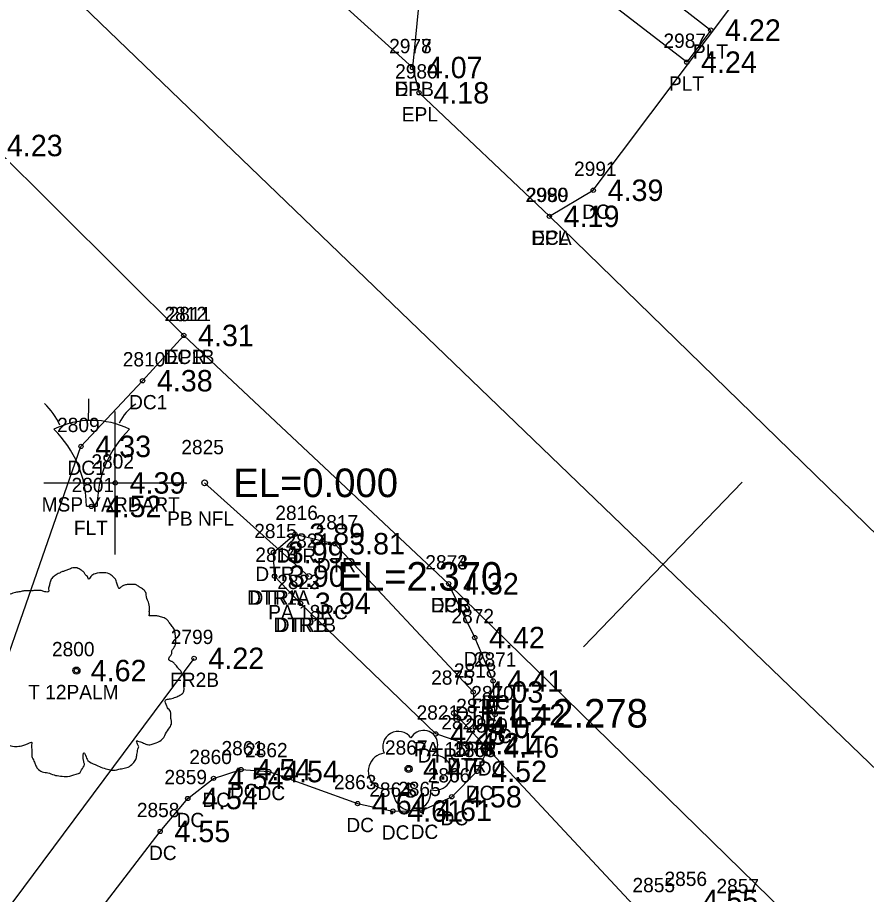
# Model space of a CAD drawing. Extents: x 2608598 to 2610682, y 641451 to 643526.
# Drawn here: x 2610198.2 to 2610257.6, y 641972.3 to 642033.7 of the extents above; entities that cross this region are included whole.
import ezdxf

# ---------------------------------------------------------------- set-up
doc = ezdxf.new("R2010")
doc.units = 0
for name, color, linetype in [('RD_EX_BldgApp', 7, 'Continuous'), ('RD_EX_BldgApp_txCode', 7, 'Continuous'), ('RD_EX_Conc', 7, 'Continuous'), ('RD_EX_Conc_txCode', 7, 'Continuous'), ('RD_EX_DR_Pipe', 7, 'Continuous'), ('RD_EX_DR_Pipe_txCode', 7, 'Continuous'), ('RD_EX_Driveway', 7, 'Continuous'), ('RD_EX_Driveway_txCode', 7, 'Continuous'), ('RD_EX_Fence_Other', 7, 'Continuous'), ('RD_EX_Fence_Other_txCode', 7, 'Continuous'), ('RD_EX_H2O', 7, 'Continuous'), ('RD_EX_H2O_txCode', 7, 'Continuous'), ('RD_EX_Misc', 7, 'Continuous'), ('RD_EX_Misc_txCode', 7, 'Continuous'), ('RD_EX_Road', 7, 'Continuous'), ('RD_EX_Road_txCode', 7, 'Continuous'), ('RD_EX_TX_BldgApp_ELEV', 7, 'Continuous'), ('RD_EX_TX_Conc_ELEV', 7, 'Continuous'), ('RD_EX_TX_Driveway_ELEV', 7, 'Continuous'), ('RD_EX_TX_Fence_Other_ELEV', 7, 'Continuous'), ('RD_EX_TX_H2O_ELEV', 7, 'Continuous'), ('RD_EX_TX_Misc_ELEV', 7, 'Continuous'), ('RD_EX_TX_Road_ELEV', 7, 'Continuous'), ('RD_EX_TX_VEG_ELEV', 7, 'Continuous'), ('RD_EX_VEG', 7, 'Continuous'), ('RD_EX_VEG_txCode', 7, 'Continuous'), ('RD_HC_Cl', 7, 'Continuous'), ('RD_HC_Data_Tic', 7, 'Continuous'), ('RD_SMD_Locator', 7, 'Continuous'), ('RD_TX_Pipe_ElevEX', 7, 'Continuous')]:
    doc.layers.add(name, color=color, linetype=linetype)

msp = doc.modelspace()

# ---------------------------------------------------------------- linework, layer by layer
at = {"layer": 'RD_EX_BldgApp'}
msp.add_line((2610203.053, 641999.482), (2610203.803, 641999.482), dxfattribs=at)
msp.add_lwpolyline([(2610231.96, 642044.213), (2610246.717, 642032.775), (2610245.04, 642030.534), (2610230.296, 642041.913)], dxfattribs=at)
for centre, radius, start, end in [((2610165.346, 642006.82), 37.876, 358.06712, 0.27154), ((2610196.735, 642003.125), 4.895, 24.32791, 46.26654), ((2610208.316, 642003.875), 3.283, 123.29064, 154.48862), ((2610203.428, 641999.482), 5.997, 63.77943, 116.22057), ((2610195.553, 641999.482), 7.5, 0, 45.83662), ((2610211.303, 641999.482), 7.5, 134.16338, 180)]:
    msp.add_arc(centre, radius, start, end, dxfattribs=at)
at = {"layer": 'RD_EX_Conc'}
for points in [[(2610235.43, 642019.753), (2610238.505, 642021.577), (2610250.536, 642037.59), (2610264.643, 642056.515)], [(2610176.754, 641955.589), (2610193.246, 641976.623), (2610202.674, 642003.665), (2610206.983, 642008.256), (2610209.861, 642011.422)], [(2610188.189, 641946.74), (2610186.205, 641947.979), (2610197.278, 641962.476), (2610208.212, 641976.737), (2610210.142, 641979.04), (2610211.945, 641980.449), (2610213.872, 641981.06), (2610215.805, 641980.925), (2610222.016, 641978.686), (2610224.49, 641978.165), (2610226.511, 641978.211), (2610228.603, 641979.163), (2610230.364, 641980.936), (2610231.213, 641982.645), (2610231.639, 641984.907), (2610231.497, 641987.262), (2610230.216, 641990.294), (2610228.388, 641994.056)]]:
    msp.add_lwpolyline(points, dxfattribs=at)
at = {"layer": 'RD_EX_DR_Pipe'}
for p, q in [((2610218.608, 641994.574), (2610211.323, 642001.115)), ((2610228.796, 641985), (2610246.378, 641966.181))]:
    msp.add_line(p, q, dxfattribs=at)
at = {"layer": 'RD_EX_Driveway'}
msp.add_lwpolyline([(2610280.769, 642116.596), (2610260.219, 642087.145), (2610246.027, 642066.229), (2610240.86, 642059.355), (2610229.066, 642043.559), (2610226.599, 642037.761), (2610225.859, 642030.159)], dxfattribs=at)
at = {"layer": 'RD_EX_Fence_Other'}
msp.add_line((2610185.663, 641955.32), (2610210.587, 641988.841), dxfattribs=at)
at = {"layer": 'RD_EX_H2O'}
msp.add_line((2610216.214, 641994.588), (2610218.031, 641992.686), dxfattribs=at)
msp.add_lwpolyline([(2610216.214, 641994.588), (2610216.136, 641996.246), (2610217.636, 641997.522), (2610220.43, 641996.859), (2610230.102, 641986.488), (2610230.264, 641984.016), (2610229.541, 641982.87), (2610227.489, 641983.553), (2610218.031, 641992.686)], dxfattribs=at)
at = {"layer": 'RD_EX_Misc'}
for p, q in [((2610205.074, 641996.11), (2610205.074, 642006.11)), ((2610200.074, 642001.11), (2610210.074, 642001.11))]:
    msp.add_line(p, q, dxfattribs=at)
at = {"layer": 'RD_EX_Road'}
for points in [[(2609576.606, 642656.063), (2609590.876, 642642.238), (2609605.189, 642628.776), (2609627.581, 642607.088), (2609646.03, 642589.107), (2609702.182, 642534.044), (2609780.351, 642458.947), (2609858.794, 642382.828), (2609938.323, 642306.422), (2610008.617, 642239.319), (2610086.297, 642162.544), (2610164.179, 642089.488), (2610189.201, 642065.464), (2610214.781, 642040.191), (2610225.859, 642030.159), (2610226.316, 642028.389), (2610235.43, 642019.753), (2610260.227, 641995.633), (2610272.389, 641983.247)], [(2609979.125, 642234.193), (2609992.401, 642221.664), (2610004.858, 642210.013), (2610027.001, 642188.802), (2610067.643, 642149.145), (2610070.798, 642146.186), (2610073.957, 642143.053), (2610116.512, 642103.007), (2610119.683, 642100.064), (2610135.088, 642085.919), (2610148.333, 642073.03), (2610165.14, 642055.61), (2610179.59, 642041.571), (2610196.49, 642024.706), (2610209.861, 642011.422), (2610228.388, 641994.056), (2610252.927, 641970.076), (2610256.351, 641966.743)]]:
    msp.add_lwpolyline(points, dxfattribs=at)
at = {"layer": 'RD_EX_VEG'}
for centre, radius in [((2610202.355, 641987.986), 0.25), ((2610202.342, 641987.967), 0.0001), ((2610225.586, 641981.106), 0.25)]:
    msp.add_circle(centre, radius, dxfattribs=at)
for centre, radius, start, end in [((2610224.864, 641982.653), 1.084, 34.97629, 204.75602), ((2610226.631, 641982.808), 0.995, 308.76261, 152.04674), ((2610224.022, 641980.951), 1.257, 96.45179, 294.73401), ((2610227.425, 641980.827), 1.218, 256.56668, 98.10463), ((2610225.831, 641979.51), 1.318, 166.88266, 5.75893)]:
    msp.add_arc(centre, radius, start, end, dxfattribs=at)
for points in [[(2610202.487, 641995.153), (2610202.187, 641995.178), (2610201.862, 641995.078), (2610201.612, 641994.979), (2610201.387, 641994.904), (2610201.162, 641994.804), (2610200.862, 641994.629), (2610200.638, 641994.429), (2610200.513, 641994.179), (2610200.463, 641993.954), (2610200.413, 641993.679), (2610200.413, 641993.504), (2610200.288, 641993.479), (2610200.138, 641993.504), (2610199.888, 641993.579), (2610199.638, 641993.579), (2610199.388, 641993.579), (2610199.038, 641993.554), (2610198.688, 641993.554), (2610198.414, 641993.504), (2610198.089, 641993.454), (2610197.714, 641993.329), (2610197.364, 641993.204), (2610197.064, 641992.954), (2610196.814, 641992.48), (2610196.689, 641992.13), (2610196.539, 641991.88), (2610196.689, 641991.43), (2610196.864, 641991.08), (2610196.889, 641990.88), (2610196.964, 641990.456), (2610197.064, 641990.231), (2610197.189, 641990.031), (2610197.114, 641990.006), (2610196.739, 641989.956), (2610196.439, 641989.856), (2610196.015, 641989.631), (2610195.79, 641989.406), (2610195.69, 641989.081), (2610195.665, 641988.731), (2610195.565, 641988.531), (2610195.49, 641988.256), (2610195.465, 641988.181), (2610195.415, 641987.857), (2610195.515, 641987.407), (2610195.54, 641987.057), (2610195.665, 641986.832), (2610195.815, 641986.657), (2610195.99, 641986.407), (2610196.389, 641986.182), (2610196.714, 641986.082), (2610196.914, 641986.057), (2610196.739, 641985.558), (2610196.689, 641985.208), (2610196.564, 641984.808), (2610196.564, 641984.733), (2610196.514, 641984.258), (2610196.664, 641983.933), (2610196.739, 641983.559), (2610196.914, 641983.334), (2610197.189, 641983.034), (2610197.514, 641982.809), (2610198.014, 641982.684), (2610198.414, 641982.709), (2610198.988, 641982.884), (2610199.238, 641982.959), (2610199.213, 641982.784), (2610199.238, 641982.409), (2610199.238, 641981.984), (2610199.388, 641981.659), (2610199.488, 641981.384), (2610199.638, 641981.135), (2610199.963, 641980.91), (2610200.363, 641980.835), (2610200.787, 641980.685), (2610201.237, 641980.61), (2610201.737, 641980.585), (2610202.337, 641980.735), (2610202.612, 641980.86), (2610202.712, 641981.035), (2610202.912, 641981.409), (2610202.862, 641981.634), (2610202.887, 641982.234), (2610202.986, 641982.059), (2610203.161, 641981.709), (2610203.661, 641981.409), (2610204.061, 641981.235), (2610204.536, 641981.085), (2610204.836, 641981.01), (2610205.31, 641981.085), (2610205.685, 641981.16), (2610206.06, 641981.285), (2610206.36, 641981.559), (2610206.535, 641981.834), (2610206.585, 641982.109), (2610206.66, 641982.484), (2610206.71, 641982.659)], [(2610206.71, 641982.659), (2610206.635, 641982.834), (2610206.585, 641983.084), (2610206.66, 641983.059), (2610206.835, 641983.009), (2610207.11, 641982.884), (2610207.335, 641982.809), (2610207.659, 641982.834), (2610207.934, 641982.934), (2610208.384, 641983.209), (2610208.659, 641983.683), (2610208.934, 641984.083), (2610209.009, 641984.408), (2610208.959, 641984.633), (2610208.934, 641985.133), (2610208.734, 641985.383), (2610208.684, 641985.508), (2610208.584, 641985.907), (2610208.659, 641985.957), (2610208.934, 641986.007), (2610209.309, 641986.132), (2610209.584, 641986.257), (2610209.809, 641986.432), (2610209.883, 641986.657), (2610209.859, 641987.057), (2610209.908, 641987.457), (2610209.834, 641987.607), (2610209.734, 641987.757), (2610209.659, 641987.957), (2610209.509, 641988.106), (2610209.409, 641988.256), (2610209.309, 641988.356), (2610209.184, 641988.506), (2610209.009, 641988.631), (2610208.859, 641988.681), (2610208.809, 641988.831), (2610208.959, 641989.031), (2610209.009, 641989.131), (2610209.034, 641989.356), (2610209.259, 641989.706), (2610209.309, 641990.106), (2610209.259, 641990.53), (2610209.209, 641990.805), (2610209.059, 641991.08), (2610208.859, 641991.33), (2610208.734, 641991.505), (2610208.559, 641991.63), (2610208.234, 641991.755), (2610207.984, 641991.805), (2610207.634, 641991.805), (2610207.435, 641991.855), (2610207.46, 641991.905), (2610207.46, 641992.055), (2610207.46, 641992.33), (2610207.385, 641992.779), (2610207.235, 641993.279), (2610207.235, 641993.304), (2610207.135, 641993.554), (2610206.91, 641993.754), (2610206.735, 641993.854), (2610206.535, 641993.979), (2610206.285, 641994.004), (2610205.985, 641994.004), (2610205.71, 641993.954), (2610205.51, 641993.854), (2610205.335, 641993.729), (2610205.26, 641993.879), (2610205.161, 641994.179), (2610205.111, 641994.329), (2610204.961, 641994.504), (2610204.736, 641994.704), (2610204.286, 641994.829), (2610203.661, 641994.754), (2610203.361, 641994.554), (2610203.211, 641994.379), (2610203.161, 641994.504), (2610202.961, 641994.704), (2610202.862, 641994.879), (2610202.687, 641995.004), (2610202.537, 641995.103), (2610202.437, 641995.153)]]:
    msp.add_spline(points, degree=3, dxfattribs=at)
at = {"layer": 'RD_HC_Cl'}
msp.add_line((2610092.394, 642140.787), (2610263.672, 641975.859), dxfattribs=at)
at = {"layer": 'RD_HC_Data_Tic'}
for q in [(2610248.923, 642001.166), (2610237.825, 641989.641)]:
    msp.add_line((2610243.374, 641995.404), q, dxfattribs=at)
at = {"layer": 'RD_SMD_Locator'}
for centre, radius in [((2610246.717, 642032.775), 0.15), ((2610225.859, 642030.159), 0.15), ((2610225.859, 642030.159), 0.15), ((2610245.04, 642030.534), 0.15), ((2610226.316, 642028.389), 0.15), ((2610238.505, 642021.577), 0.15), ((2610235.43, 642019.753), 0.15), ((2610235.43, 642019.753), 0.15), ((2610209.861, 642011.422), 0.15), ((2610209.861, 642011.422), 0.15), ((2610206.983, 642008.256), 0.15), ((2610202.674, 642003.665), 0.15), ((2610205.074, 642001.11), 0.15), ((2610211.323, 642001.115), 0.2), ((2610203.4, 641999.464), 0.15), ((2610217.636, 641997.522), 0.15), ((2610220.43, 641996.859), 0.15), ((2610216.136, 641996.246), 0.15), ((2610216.214, 641994.588), 0.15), ((2610216.214, 641994.588), 0.15), ((2610218.608, 641994.574), 0.2), ((2610228.388, 641994.056), 0.15), ((2610228.388, 641994.056), 0.15), ((2610218.031, 641992.686), 0.15), ((2610218.031, 641992.686), 0.15), ((2610230.216, 641990.294), 0.15), ((2610210.587, 641988.841), 0.15), ((2610202.355, 641987.986), 0.15), ((2610231.497, 641987.262), 0.15), ((2610230.102, 641986.488), 0.15), ((2610228.796, 641985), 0.2), ((2610231.639, 641984.907), 0.15), ((2610227.489, 641983.553), 0.15), ((2610230.264, 641984.016), 0.15), ((2610229.541, 641982.87), 0.15), ((2610231.213, 641982.645), 0.15), ((2610213.872, 641981.06), 0.15), ((2610225.586, 641981.106), 0.15), ((2610211.945, 641980.449), 0.15), ((2610215.805, 641980.925), 0.15), ((2610230.364, 641980.936), 0.15), ((2610228.603, 641979.163), 0.15), ((2610210.142, 641979.04), 0.15), ((2610222.016, 641978.686), 0.15), ((2610224.49, 641978.165), 0.15), ((2610226.511, 641978.211), 0.15), ((2610208.212, 641976.737), 0.15)]:
    msp.add_circle(centre, radius, dxfattribs=at)

# ---------------------------------------------------------------- texts
at = {"layer": 'RD_EX_BldgApp_txCode'}
for s, p in [('2987', (2610243.41, 642031.534)), ('PLT', (2610245.472, 642030.775)), ('PLT', (2610243.796, 642028.534)), ('2801', (2610202.014, 642000.464)), ('FLT', (2610202.179, 641997.464))]:
    msp.add_text(s, height=1, dxfattribs=at).set_placement(p)
at = {"layer": 'RD_EX_Conc_txCode'}
for s, p in [('2991', (2610237.159, 642022.577)), ('2990', (2610233.76, 642020.753)), ('DC', (2610237.726, 642019.577)), ('DCA', (2610234.162, 642017.753)), ('2811', (2610208.798, 642012.422)), ('2810', (2610205.597, 642009.256)), ('DC1B', (2610208.444, 642009.422)), ('DC1', (2610206.038, 642006.256)), ('2809', (2610201.005, 642004.665)), ('DC1', (2610201.729, 642001.665)), ('2873', (2610226.758, 641995.056)), ('DCB', (2610227.136, 641992.056)), ('2872', (2610228.586, 641991.294)), ('DC', (2610229.437, 641988.294)), ('2871', (2610230.151, 641988.262)), ('2870', (2610229.969, 641985.907)), ('DC', (2610230.718, 641985.262)), ('2869', (2610229.559, 641983.645)), ('DC', (2610230.859, 641982.907)), ('2861', (2610212.502, 641982.06)), ('2860', (2610210.252, 641981.449)), ('2862', (2610214.151, 641981.925)), ('2868', (2610228.711, 641981.936)), ('2866', (2610226.925, 641980.163)), ('DC', (2610230.433, 641980.645)), ('2859', (2610208.512, 641980.04)), ('2863', (2610220.362, 641979.686)), ('DC', (2610213.093, 641979.06)), ('DC', (2610215.025, 641978.925)), ('2864', (2610222.836, 641979.165)), ('2865', (2610224.857, 641979.211)), ('DC', (2610229.585, 641978.936)), ('DC', (2610211.165, 641978.449)), ('2858', (2610206.582, 641977.737)), ('DC', (2610227.823, 641977.163)), ('DC', (2610209.362, 641977.04)), ('DC', (2610221.236, 641976.686)), ('DC', (2610223.71, 641976.165)), ('DC', (2610225.731, 641976.211)), ('DC', (2610207.432, 641974.737)), ('2856', (2610243.485, 641972.922)), ('2855', (2610241.245, 641972.487)), ('2857', (2610247.12, 641972.419))]:
    msp.add_text(s, height=1, dxfattribs=at).set_placement(p)
at = {"layer": 'RD_EX_DR_Pipe_txCode'}
for s, p in [('2825', (2610209.693, 642003.115)), ('PB NFL', (2610208.701, 641998.115)), ('2824', (2610216.978, 641996.574)), ('PA 18RC', (2610215.765, 641991.574)), ('2875', (2610227.166, 641987)), ('PA 15RC', (2610225.953, 641982))]:
    msp.add_text(s, height=1, dxfattribs=at).set_placement(p)
at = {"layer": 'RD_EX_Driveway_txCode'}
for s, p in [('2977', (2610224.229, 642031.159)), ('DPB', (2610224.607, 642028.159))]:
    msp.add_text(s, height=1, dxfattribs=at).set_placement(p)
at = {"layer": 'RD_EX_Fence_Other_txCode'}
for s, p in [('2799', (2610208.957, 641989.841)), ('FR2B', (2610208.91, 641986.841))]:
    msp.add_text(s, height=1, dxfattribs=at).set_placement(p)
at = {"layer": 'RD_EX_H2O_txCode'}
for s, p in [('2816', (2610216.266, 641998.522)), ('2817', (2610219.084, 641997.859)), ('2815', (2610214.79, 641997.246)), ('2813', (2610214.868, 641995.588)), ('2814', (2610214.868, 641995.588)), ('DTR', (2610216.368, 641995.522)), ('DTR', (2610219.163, 641994.859)), ('DTR', (2610214.869, 641994.246)), ('2822', (2610216.401, 641993.686)), ('2823', (2610216.401, 641993.686)), ('DTR1A', (2610214.293, 641992.588)), ('DTRA', (2610214.458, 641992.588)), ('DTR1B', (2610216.125, 641990.686)), ('DTRB', (2610216.291, 641990.686)), ('2818', (2610228.755, 641987.488)), ('2821', (2610226.143, 641984.553)), ('DTR', (2610228.834, 641984.488)), ('2819', (2610228.917, 641985.016)), ('2820', (2610227.872, 641983.87)), ('DTR', (2610228.996, 641982.016)), ('DTR', (2610226.222, 641981.553)), ('DTR', (2610228.273, 641980.87))]:
    msp.add_text(s, height=1, dxfattribs=at).set_placement(p)
at = {"layer": 'RD_EX_Misc_txCode'}
for s, p in [('2802', (2610203.404, 642002.11)), ('MSP YARDART', (2610199.924, 641999.11))]:
    msp.add_text(s, height=1, dxfattribs=at).set_placement(p)
at = {"layer": 'RD_EX_Road_txCode'}
for s, p in [('2978', (2610224.229, 642031.159)), ('2980', (2610224.646, 642029.389)), ('EPL', (2610224.654, 642028.159)), ('EPL', (2610225.111, 642026.389)), ('2989', (2610233.8, 642020.753)), ('EPL', (2610234.225, 642017.753)), ('2812', (2610208.515, 642012.422)), ('EPR', (2610208.633, 642009.422)), ('2874', (2610226.758, 641995.056)), ('EPR', (2610227.16, 641992.056))]:
    msp.add_text(s, height=1, dxfattribs=at).set_placement(p)
at = {"layer": 'RD_EX_TX_BldgApp_ELEV'}
for s, p in [('4.22', (2610247.717, 642032.025)), ('4.24', (2610246.04, 642029.784)), ('4.52', (2610204.4, 641998.714))]:
    msp.add_text(s, height=1.5, dxfattribs=at).set_placement(p)
at = {"layer": 'RD_EX_TX_Conc_ELEV'}
for s, p in [('4.23', (2610197.49, 642023.956)), ('4.39', (2610239.505, 642020.827)), ('4.19', (2610236.43, 642019.003)), ('4.31', (2610210.861, 642010.672)), ('4.38', (2610207.983, 642007.506)), ('4.33', (2610203.674, 642002.915)), ('4.32', (2610229.388, 641993.306)), ('4.42', (2610231.216, 641989.544)), ('4.41', (2610232.497, 641986.512)), ('4.42', (2610232.639, 641984.157)), ('4.46', (2610232.213, 641981.895)), ('4.54', (2610214.872, 641980.31)), ('4.54', (2610212.945, 641979.699)), ('4.54', (2610216.805, 641980.175)), ('4.52', (2610231.364, 641980.186)), ('4.58', (2610229.603, 641978.413)), ('4.54', (2610211.142, 641978.29)), ('4.64', (2610223.016, 641977.936)), ('4.61', (2610225.49, 641977.415)), ('4.61', (2610227.511, 641977.461)), ('4.55', (2610209.212, 641975.987)), ('4.55', (2610246.138, 641971.172))]:
    msp.add_text(s, height=1.5, dxfattribs=at).set_placement(p)
at = {"layer": 'RD_EX_TX_Driveway_ELEV'}
msp.add_text('4.07', height=1.5, dxfattribs=at).set_placement((2610226.859, 642029.409))
at = {"layer": 'RD_EX_TX_Fence_Other_ELEV'}
msp.add_text('4.22', height=1.5, dxfattribs=at).set_placement((2610211.587, 641988.091))
at = {"layer": 'RD_EX_TX_H2O_ELEV'}
for s, p in [('3.89', (2610218.636, 641996.772)), ('3.81', (2610221.43, 641996.109)), ('3.99', (2610217.136, 641995.496)), ('3.90', (2610217.214, 641993.838)), ('3.90', (2610217.214, 641993.838)), ('3.94', (2610219.031, 641991.936)), ('3.94', (2610219.031, 641991.936)), ('4.03', (2610231.102, 641985.738)), ('4.23', (2610228.489, 641982.803)), ('4.02', (2610231.264, 641983.266)), ('4.21', (2610230.541, 641982.12))]:
    msp.add_text(s, height=1.5, dxfattribs=at).set_placement(p)
at = {"layer": 'RD_EX_TX_Misc_ELEV'}
msp.add_text('4.39', height=1.5, dxfattribs=at).set_placement((2610206.074, 642000.36))
at = {"layer": 'RD_EX_TX_Road_ELEV'}
for s, p in [('4.07', (2610226.859, 642029.409)), ('4.18', (2610227.316, 642027.639)), ('4.23', (2610197.49, 642023.956)), ('4.19', (2610236.43, 642019.003)), ('4.31', (2610210.861, 642010.672)), ('4.32', (2610229.388, 641993.306))]:
    msp.add_text(s, height=1.5, dxfattribs=at).set_placement(p)
at = {"layer": 'RD_EX_TX_VEG_ELEV'}
for s, p in [('4.62', (2610203.355, 641987.236)), ('4.47', (2610226.586, 641980.356))]:
    msp.add_text(s, height=1.5, dxfattribs=at).set_placement(p)
at = {"layer": 'RD_EX_VEG_txCode'}
for s, p in [('2800', (2610200.646, 641988.986)), ('T 12PALM', (2610198.985, 641985.986)), ('2867', (2610223.932, 641982.106)), ('S', (2610225.278, 641979.106))]:
    msp.add_text(s, height=1, dxfattribs=at).set_placement(p)
at = {"layer": 'RD_TX_Pipe_ElevEX'}
for s, p in [('EL=0.000', (2610213.323, 642000.115)), ('EL=2.370', (2610220.608, 641993.574)), ('EL=2.278', (2610230.796, 641984))]:
    msp.add_text(s, height=2, dxfattribs=at).set_placement(p)

doc.saveas('drawing.dxf')
